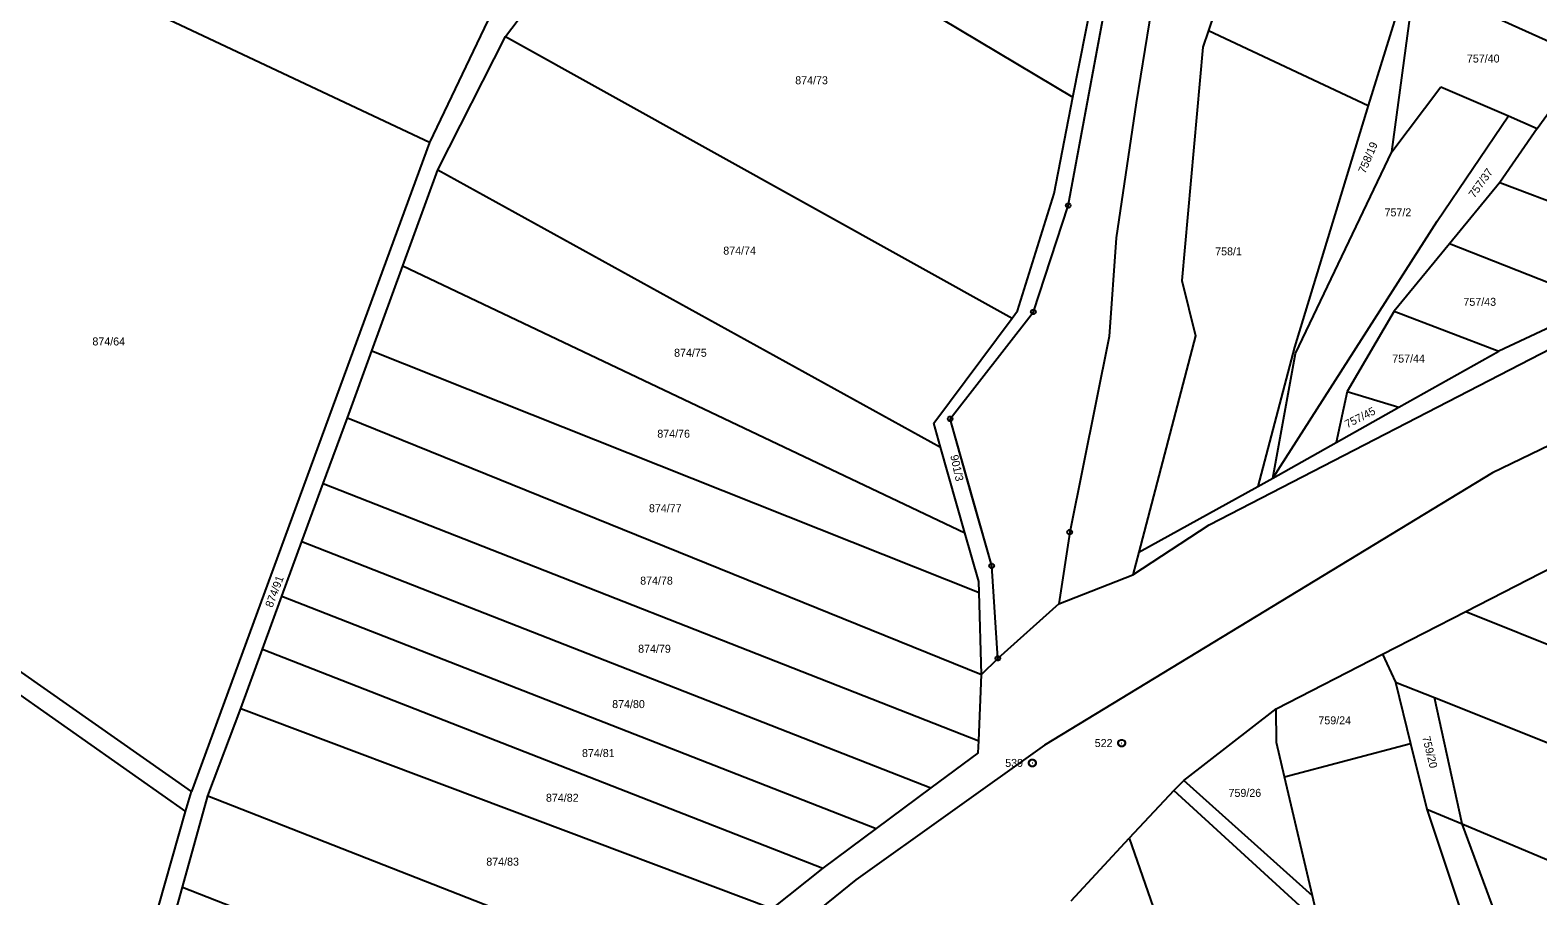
# Model space of a CAD drawing. Extents: x -593358 to -590116, y -1072518 to -1068420.
# Drawn here: x -592023.7 to -591702.6, y -1069975 to -1069790.6 of the extents above; entities that cross this region are included whole.
import ezdxf

# ---------------------------------------------------------------- set-up
doc = ezdxf.new("R2010")
doc.units = 0
for name, color, linetype in [('lesy', 7, 'Continuous'), ('Parcela KN', 7, 'Continuous'), ('Parcela ZE', 7, 'Continuous'), ('Parcelní číslo', 7, 'Continuous'), ('Vrstva 17', 7, 'Continuous'), ('Vrstva 24', 7, 'Continuous'), ('Železnice', 7, 'Continuous')]:
    doc.layers.add(name, color=color, linetype=linetype)

msp = doc.modelspace()

# ---------------------------------------------------------------- linework, layer by layer
at = {"layer": 'lesy'}
msp.add_lwpolyline([(-591817.62, -1069924.37), (-591818.28, -1069914.525), (-591818.94, -1069904.68), (-591823.355, -1069889.025), (-591827.77, -1069873.37), (-591810.07, -1069850.59), (-591806.345, -1069839.27), (-591802.62, -1069827.95), (-591794.135, -1069782.015)], dxfattribs=at)
at = {"layer": 'Parcela KN'}
for p, q in [((-591802.62, -1069827.95), (-591785.65, -1069736.08)), ((-591801.64, -1069804.84), (-591788.24, -1069736.49)), ((-591763.83, -1069764.3), (-591772.75, -1069790.61)), ((-591783.51, -1069777.48), (-591788.15, -1069806.04)), ((-591731.23, -1069782.29), (-591738.75, -1069806.58)), ((-591733.69, -1069816.45), (-591729.3, -1069783.83)), ((-591772.75, -1069790.61), (-591773.96, -1069794.17)), ((-591772.75, -1069790.61), (-591738.75, -1069806.58)), ((-591773.96, -1069794.17), (-591778.43, -1069843.9)), ((-591733.69, -1069816.45), (-591723.3, -1069802.62)), ((-591723.3, -1069802.62), (-591708.9, -1069808.83)), ((-591805.66, -1069825.36), (-591801.64, -1069804.84)), ((-591788.15, -1069806.04), (-591792.43, -1069834.79)), ((-591738.75, -1069806.58), (-591754.48, -1069858.11)), ((-591724.07, -1069831.26), (-591708.9, -1069808.83)), ((-591708.9, -1069808.83), (-591702.75, -1069811.5)), ((-591702.75, -1069811.5), (-591710.7, -1069822.98)), ((-591754.24, -1069859.45), (-591733.69, -1069816.45)), ((-591710.7, -1069822.98), (-591721.42, -1069836.06)), ((-591813.46, -1069850.35), (-591805.66, -1069825.36)), ((-591810.07, -1069850.59), (-591802.62, -1069827.95)), ((-591759.07, -1069885.96), (-591724.07, -1069831.26)), ((-591792.43, -1069834.79), (-591793.9, -1069855.78)), ((-591721.42, -1069836.06), (-591733.19, -1069850.42)), ((-591778.43, -1069843.9), (-591775.5, -1069855.68)), ((-591689.34, -1069848.76), (-591710.91, -1069858.95)), ((-591831.25, -1069874.31), (-591814.61, -1069851.89)), ((-591827.77, -1069873.37), (-591810.07, -1069850.59)), ((-591814.61, -1069851.89), (-591813.46, -1069850.35)), ((-591772.61, -1069895.92), (-591686.41, -1069851.45)), ((-591733.19, -1069850.42), (-591743.25, -1069867.54)), ((-591793.9, -1069855.78), (-591802.32, -1069897.48)), ((-591775.5, -1069855.68), (-591787.58, -1069901.74)), ((-591754.48, -1069858.11), (-591762.27, -1069887.74)), ((-591759.07, -1069885.96), (-591754.24, -1069859.45)), ((-591732.24, -1069870.9), (-591710.91, -1069858.95)), ((-591743.25, -1069867.54), (-591745.54, -1069878.36)), ((-591736.64, -1069873.37), (-591732.24, -1069870.9)), ((-591829.81, -1069879.4), (-591831.25, -1069874.31)), ((-591818.94, -1069904.68), (-591827.77, -1069873.37)), ((-591745.54, -1069878.36), (-591736.64, -1069873.37)), ((-591824.64, -1069897.61), (-591829.81, -1069879.4)), ((-591759.07, -1069885.96), (-591745.54, -1069878.36)), ((-591762.27, -1069887.74), (-591759.07, -1069885.96)), ((-591787.58, -1069901.74), (-591762.27, -1069887.74)), ((-591788.86, -1069906.58), (-591772.61, -1069895.92)), ((-591821.7, -1069907.98), (-591824.64, -1069897.61)), ((-591802.32, -1069897.48), (-591804.62, -1069912.73)), ((-591787.58, -1069901.74), (-591788.86, -1069906.58)), ((-591717.93, -1069914.37), (-591696.65, -1069903.46)), ((-591817.62, -1069924.37), (-591818.94, -1069904.68)), ((-591804.62, -1069912.73), (-591788.86, -1069906.58)), ((-591821.63, -1069910.35), (-591821.7, -1069907.98)), ((-591821.12, -1069927.8), (-591821.63, -1069910.35)), ((-591804.62, -1069912.73), (-591817.62, -1069924.37)), ((-591735.69, -1069923.48), (-591717.93, -1069914.37)), ((-591821.12, -1069927.8), (-591817.62, -1069924.37)), ((-591758.37, -1069935.11), (-591735.69, -1069923.48)), ((-591821.71, -1069941.91), (-591821.12, -1069927.8)), ((-591777.99, -1069950.37), (-591758.37, -1069935.11)), ((-591821.82, -1069944.48), (-591821.71, -1069941.91)), ((-591821.82, -1069944.48), (-591831.91, -1069951.98)), ((-591777.99, -1069950.37), (-591780.18, -1069952.51)), ((-591750.62, -1069974.93), (-591777.99, -1069950.37)), ((-591831.91, -1069951.98), (-591843.54, -1069960.62)), ((-591780.18, -1069952.51), (-591789.66, -1069962.68)), ((-591752.45, -1069977.89), (-591780.18, -1069952.51)), ((-591843.54, -1069960.62), (-591854.94, -1069969.09)), ((-591801.98, -1069976.01), (-591789.66, -1069962.68)), ((-591789.66, -1069962.68), (-591774.6, -1070005.9)), ((-591854.94, -1069969.09), (-591865.71, -1069977.68)), ((-591743.27, -1070005.79), (-591750.62, -1069974.93))]:
    msp.add_line(p, q, dxfattribs=at)
at = {"layer": 'Parcela ZE'}
for p, q in [((-591922.49, -1069791.93), (-591891.55, -1069751.19)), ((-591891.55, -1069751.19), (-591801.64, -1069804.84)), ((-591938.66, -1069814.48), (-592020.38, -1069776.02)), ((-591727.98, -1069780.43), (-591693.93, -1069795.8)), ((-591925.48, -1069786.87), (-591938.66, -1069814.48)), ((-591936.88, -1069820.3), (-591922.49, -1069791.93)), ((-591922.49, -1069791.93), (-591814.61, -1069851.89)), ((-591702.75, -1069811.5), (-591699.76, -1069807.41)), ((-591938.66, -1069814.48), (-591989.35, -1069952.73)), ((-591944.33, -1069840.76), (-591936.88, -1069820.3)), ((-591936.88, -1069820.3), (-591829.81, -1069879.4)), ((-591710.7, -1069822.98), (-591667.26, -1069839.47)), ((-591689.34, -1069848.76), (-591721.42, -1069836.06)), ((-591950.96, -1069858.86), (-591944.33, -1069840.76)), ((-591944.33, -1069840.76), (-591824.64, -1069897.61)), ((-591733.19, -1069850.42), (-591710.91, -1069858.95)), ((-591956.18, -1069873.11), (-591950.96, -1069858.86)), ((-591950.96, -1069858.86), (-591821.63, -1069910.35)), ((-591743.25, -1069867.54), (-591732.24, -1069870.9)), ((-591961.33, -1069887.15), (-591956.18, -1069873.11)), ((-591956.18, -1069873.11), (-591821.12, -1069927.8)), ((-591965.84, -1069899.46), (-591961.33, -1069887.15)), ((-591961.33, -1069887.15), (-591821.71, -1069941.91)), ((-591970.11, -1069911.13), (-591965.84, -1069899.46)), ((-591965.84, -1069899.46), (-591831.91, -1069951.98)), ((-591989.35, -1069952.73), (-592064.15, -1069900.35)), ((-591974.24, -1069922.4), (-591970.11, -1069911.13)), ((-591970.11, -1069911.13), (-591843.54, -1069960.62)), ((-591717.93, -1069914.37), (-591638.65, -1069946.22)), ((-591978.88, -1069935.08), (-591974.24, -1069922.4)), ((-591974.24, -1069922.4), (-591854.94, -1069969.09)), ((-592037.71, -1069923.89), (-591990.66, -1069957.02)), ((-591735.69, -1069923.48), (-591732.96, -1069929.42)), ((-591732.96, -1069929.42), (-591729.73, -1069942.49)), ((-591732.96, -1069929.42), (-591724.63, -1069932.74)), ((-591985.9, -1069953.68), (-591978.88, -1069935.08)), ((-591978.88, -1069935.08), (-591865.71, -1069977.68)), ((-591758.28, -1069942.27), (-591758.37, -1069935.11)), ((-591724.63, -1069932.74), (-591643.76, -1069965.03)), ((-591718.75, -1069959.62), (-591724.63, -1069932.74)), ((-591756.55, -1069949.63), (-591758.28, -1069942.27)), ((-591756.55, -1069949.63), (-591729.73, -1069942.49)), ((-591729.73, -1069942.49), (-591726.26, -1069956.46)), ((-591750.62, -1069974.93), (-591756.55, -1069949.63)), ((-591991.31, -1069973.12), (-591985.9, -1069953.68)), ((-591990.66, -1069957.02), (-591989.35, -1069952.73)), ((-591985.9, -1069953.68), (-591885.02, -1069993.12)), ((-592012.76, -1070034.67), (-591990.66, -1069957.02)), ((-591726.26, -1069956.46), (-591717.35, -1069983.22)), ((-591726.26, -1069956.46), (-591718.75, -1069959.62)), ((-591718.75, -1069959.62), (-591650.11, -1069988.45)), ((-591708.45, -1069987.39), (-591718.75, -1069959.62)), ((-591997.02, -1069993.61), (-591991.31, -1069973.12)), ((-591991.31, -1069973.12), (-591901.38, -1070008.15))]:
    msp.add_line(p, q, dxfattribs=at)
at = {"layer": 'Vrstva 24'}
for p, q in [((-591802.74, -1069827.95), (-591802.5, -1069827.95)), ((-591810.19, -1069850.59), (-591809.95, -1069850.59)), ((-591827.89, -1069873.37), (-591827.65, -1069873.37)), ((-591802.44, -1069897.48), (-591802.2, -1069897.48)), ((-591819.06, -1069904.68), (-591818.82, -1069904.68)), ((-591817.74, -1069924.37), (-591817.5, -1069924.37)), ((-591791.29, -1069942.41), (-591791.19, -1069942.41)), ((-591810.34, -1069946.64), (-591810.24, -1069946.64))]:
    msp.add_line(p, q, dxfattribs=at)
for points in [[(-591802.47, -1069827.47), (-591802.22, -1069827.65), (-591802.12, -1069827.94), (-591802.22, -1069828.23), (-591802.47, -1069828.41), (-591802.78, -1069828.41), (-591803.03, -1069828.23), (-591803.13, -1069827.94), (-591803.03, -1069827.65), (-591802.78, -1069827.47)], [(-591809.92, -1069850.11), (-591809.67, -1069850.29), (-591809.57, -1069850.58), (-591809.67, -1069850.87), (-591809.92, -1069851.05), (-591810.23, -1069851.05), (-591810.48, -1069850.87), (-591810.58, -1069850.58), (-591810.48, -1069850.29), (-591810.23, -1069850.11)], [(-591827.62, -1069872.89), (-591827.37, -1069873.07), (-591827.27, -1069873.36), (-591827.37, -1069873.65), (-591827.62, -1069873.83), (-591827.93, -1069873.83), (-591828.18, -1069873.65), (-591828.28, -1069873.36), (-591828.18, -1069873.07), (-591827.93, -1069872.89)], [(-591802.17, -1069897), (-591801.92, -1069897.18), (-591801.82, -1069897.47), (-591801.92, -1069897.76), (-591802.17, -1069897.94), (-591802.48, -1069897.94), (-591802.73, -1069897.76), (-591802.83, -1069897.47), (-591802.73, -1069897.18), (-591802.48, -1069897)], [(-591818.79, -1069904.2), (-591818.54, -1069904.38), (-591818.44, -1069904.67), (-591818.54, -1069904.96), (-591818.79, -1069905.14), (-591819.1, -1069905.14), (-591819.35, -1069904.96), (-591819.45, -1069904.67), (-591819.35, -1069904.38), (-591819.1, -1069904.2)], [(-591817.47, -1069923.89), (-591817.22, -1069924.07), (-591817.12, -1069924.36), (-591817.22, -1069924.65), (-591817.47, -1069924.83), (-591817.78, -1069924.83), (-591818.03, -1069924.65), (-591818.13, -1069924.36), (-591818.03, -1069924.07), (-591817.78, -1069923.89)], [(-591791.05, -1069941.69), (-591790.71, -1069941.88), (-591790.52, -1069942.22), (-591790.52, -1069942.61), (-591790.71, -1069942.95), (-591791.05, -1069943.14), (-591791.44, -1069943.14), (-591791.78, -1069942.95), (-591791.97, -1069942.61), (-591791.97, -1069942.22), (-591791.78, -1069941.88), (-591791.44, -1069941.69)], [(-591810.1, -1069945.92), (-591809.76, -1069946.11), (-591809.57, -1069946.45), (-591809.57, -1069946.84), (-591809.76, -1069947.18), (-591810.1, -1069947.37), (-591810.49, -1069947.37), (-591810.83, -1069947.18), (-591811.02, -1069946.84), (-591811.02, -1069946.45), (-591810.83, -1069946.11), (-591810.49, -1069945.92)]]:
    msp.add_lwpolyline(points, close=True, dxfattribs=at)
at = {"layer": 'Železnice'}
msp.add_lwpolyline([(-591413.541, -1069785.129), (-591531.288, -1069810.752), (-591632.717, -1069846.424), (-591712.303, -1069884.858), (-591807.707, -1069942.888), (-591847.876, -1069971.525), (-591892.565, -1070007.699), (-591955.079, -1070063.719), (-591996.253, -1070106.424), (-592033.41, -1070152.395), (-592108.352, -1070256.773), (-592135.969, -1070299.729), (-592184.967, -1070375.944), (-592263.759, -1070488.889), (-592300.665, -1070532.851)], dxfattribs=at)

# ---------------------------------------------------------------- texts
at = {"layer": 'Parcelní číslo'}
for s, p in [('757/40', (-591717.726, -1069797.46)), ('874/73', (-591860.786, -1069802.09)), ('757/2', (-591735.263, -1069830.22)), ('874/74', (-591876.109, -1069838.37)), ('758/1', (-591771.339, -1069838.53)), ('757/43', (-591718.466, -1069849.28)), ('874/64', (-592010.479, -1069857.72)), ('874/75', (-591886.586, -1069860.13)), ('757/44', (-591733.629, -1069861.37)), ('874/76', (-591890.159, -1069877.37)), ('874/77', (-591891.939, -1069893.24)), ('874/78', (-591893.809, -1069908.66)), ('874/79', (-591894.239, -1069923.17)), ('874/80', (-591899.773, -1069934.96)), ('759/24', (-591749.353, -1069938.42)), ('874/81', (-591906.198, -1069945.39)), ('874/82', (-591913.879, -1069954.91)), ('759/26', (-591768.493, -1069953.87)), ('874/83', (-591926.583, -1069968.52))]:
    msp.add_text(s, height=1.7, dxfattribs=at).set_placement(p)
for s, rotation, p in [('758/19', 66.86418, (-591739.396, -1069821.232)), ('757/37', 54.3164, (-591716.132, -1069826.439)), ('757/45', 26.87172, (-591743.209, -1069875.389)), ('901/3', 282.29631, (-591827.771, -1069881.214)), ('874/91', 69.32789, (-591972.148, -1069913.679)), ('759/20', 283.786, (-591727.248, -1069941.152))]:
    msp.add_text(s, height=1.7, rotation=rotation, dxfattribs=at).set_placement(p)
at = {"layer": 'Vrstva 17'}
for s, p in [('522', (-591796.994, -1069943.26)), ('539', (-591816.057, -1069947.49))]:
    msp.add_text(s, height=1.7, dxfattribs=at).set_placement(p)

doc.saveas('drawing.dxf')
